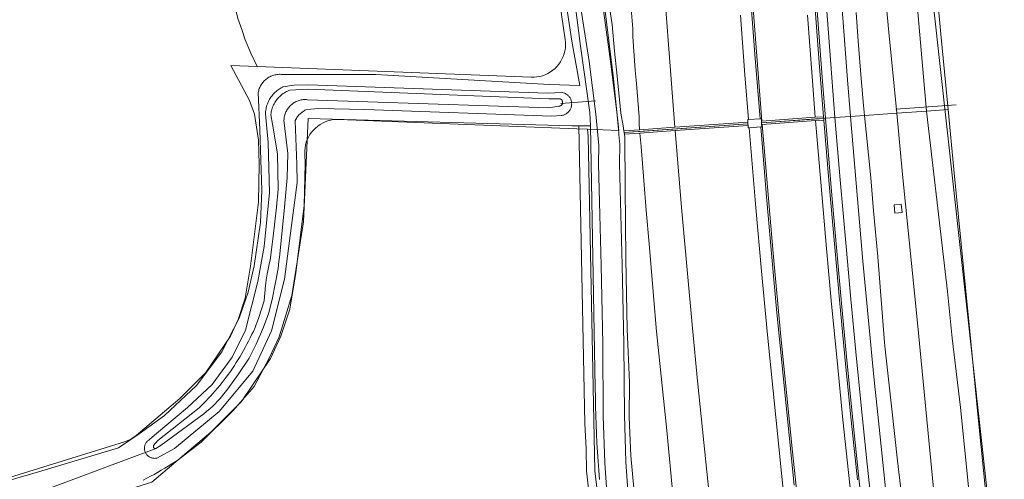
# Model space of a CAD drawing. Header units: metres. Extents: x 250001 to 257773, y 598992 to 609118.
# Tile 289 of 656: x 254636 to 254933, y 600513 to 600652. Entities that reach past the tile are written whole.
import ezdxf
from ezdxf.lldxf.tags import DXFTag

# ---------------------------------------------------------------- set-up
doc = ezdxf.new("R2010")
doc.units = ezdxf.units.M
for name, color, linetype, lineweight in [('B-WE-FV-GELEIDING_WILDROOSTER-GV', 252, 'Continuous', 18), ('B-WE-GR-BOUWLAND-GV', 252, 'Continuous', 13), ('B-WE-GR-GRAS-GV', 252, 'Continuous', 13), ('B-WE-GR-GROENVOORZIENING-GV', 252, 'Continuous', 18), ('B-WE-GW-TALUD_KRUIN-G', 252, 'Continuous', 18), ('B-WE-IE-TERREINAFSCHEIDING_KUNSTMATIG_HEKWERK-G', 252, 'IE-TERREINAFSCHEIDING-KUNSTMATIG', 18), ('B-WE-IE-TERREINAFSCHEIDING_KUNSTMATIG_HEKWERK_RASTER-G', 252, 'IE-TERREINAFSCHEIDING-KUNSTMATIG', 18), ('B-WE-KG-GRENS_PERCEEL-G', 150, 'KG-PERCEEL', 18), ('B-WE-KW-KUNSTWERK_DUIKER-G', 252, 'Continuous', 18), ('B-WE-OG-WATER-GV', 252, 'Continuous', 18), ('B-WE-OG-WATER_SLOOT-GV', 252, 'Continuous', 18), ('B-WE-VH-VERHARDING_GESLOTEN-GV', 252, 'Continuous', 18), ('B-WE-VH-VERHARDING_GRASBETONSTEEN-GV', 252, 'Continuous', 18), ('B-WE-VH-VERHARDING_HALFVERHARDING-GV', 252, 'Continuous', 18), ('B-WE-VH-VERHARDING_OPEN-GV', 252, 'Continuous', 18), ('X-XX-AL-REFERENTIE-G', 7, 'Continuous', 18)]:
    doc.layers.add(name, color=color, linetype=linetype, lineweight=lineweight)
doc.styles.get("Standard").update_dxf_attribs({"font": 'NLCS-ISO.ttf'})
doc.linetypes.add('IE-TERREINAFSCHEIDING-KUNSTMATIG', pattern='A,4,[82,NLCS.shx,S=0.75,R=90,X=0,Y=0],4,-2', length=10)
tags = doc.linetypes.add('KG-PERCEEL', pattern='A,5.5,-2,["P",Standard,S=1.8,R=0,X=-0.5,Y=-0.9],-2,5.5,-2,[5,NLCS.SHX,S=0.75,R=0,X=0,Y=0],-2', length=19).pattern_tags.tags
tags[6] = DXFTag(74, 10)

# ---------------------------------------------------------------- blocks, each defined once
blk = doc.blocks.new('BS2021-132-Xref-KAD-20210617')
at = {"layer": 'B-WE-KG-GRENS_PERCEEL-G', "flags": 128}
for points in [[(254990.49, 600194.03), (254973, 600236), (254966, 600307), (254948, 600339), (254942, 600363), (254928, 600511), (254910, 600674), (254907, 600745), (254907.422, 600750.902)], [(254803.828, 600719.026), (254804.016, 600716.581), (254807.724, 600686.9), (254811.436, 600667.337), (254815.482, 600633.946), (254816.494, 600623.827), (254817.142, 600618.22), (254807.696, 600618.595)], [(254794.094, 600700.764), (254796.648, 600675.229), (254800.97, 600645.725)], [(254708.112, 600637.568), (254706.166, 600641.578), (254704.504, 600645.545), (254703.49, 600648.682), (254702.29, 600652.003), (254700.998, 600657.353), (254700.262, 600663.995), (254697.478, 600686.303)], [(254800.97, 600645.725), (254801.059, 600644.852), (254801.071, 600643.974), (254801.006, 600643.099), (254800.865, 600642.233), (254800.648, 600641.382), (254800.357, 600640.554), (254799.995, 600639.755), (254799.564, 600638.99), (254799.068, 600638.266), (254798.51, 600637.588), (254797.895, 600636.962), (254797.228, 600636.392), (254796.513, 600635.883), (254795.756, 600635.439), (254794.963, 600635.063), (254794.14, 600634.758), (254793.293, 600634.526), (254792.43, 600634.369), (254791.556, 600634.288), (254790.678, 600634.285)], [(254671.622, 600526.224), (254684.77, 600537.327), (254692.65, 600545.207), (254700.038, 600556.178), (254702.338, 600561.195), (254704.494, 600567.664), (254706.094, 600577.258), (254708.48, 600596.585), (254708.714, 600608.018), (254708.486, 600615.295), (254707.318, 600623.13), (254705.822, 600627.303), (254700.146, 600637.885), (254708.112, 600637.568)], [(254708.112, 600637.568), (254790.678, 600634.285)], [(254722.42, 600611.257), (254722.429, 600612.121), (254722.513, 600612.98), (254722.671, 600613.829), (254722.901, 600614.662), (254723.203, 600615.471), (254723.573, 600616.252), (254724.009, 600616.997), (254724.507, 600617.703), (254725.065, 600618.362), (254725.678, 600618.971), (254726.34, 600619.525), (254727.049, 600620.02), (254727.797, 600620.451), (254728.579, 600620.817), (254729.39, 600621.113), (254730.224, 600621.339), (254731.074, 600621.492), (254731.934, 600621.571), (254732.798, 600621.575)], [(254732.798, 600621.575), (254804.49, 600618.723), (254807.696, 600618.595)], [(254888.32, 600156.35), (254875.018, 600188.613), (254857.608, 600239.191), (254842.524, 600292.644), (254835.356, 600324.202), (254826.17, 600378.317), (254823.094, 600403.52), (254820.74, 600425.063), (254809.85, 600515.571), (254807.922, 600616.47), (254807.696, 600618.595)], [(254722.42, 600611.257), (254722.518, 600608.129), (254722.262, 600595.587), (254719.754, 600575.28), (254717.928, 600564.326), (254715.194, 600556.126), (254712.11, 600549.398), (254703.352, 600536.394), (254694.116, 600527.158), (254688.864, 600522.722)], [(254668.132, 600524.314), (254483.624, 600467.089), (254234.3, 600390.028), (254052.148, 600334.316), (253881.062, 600282.002), (253936.1, 600104.54)], [(254671.622, 600526.224), (254670.99, 600525.732), (254670.321, 600525.292), (254669.618, 600524.908), (254668.887, 600524.581), (254668.132, 600524.314)], [(254688.864, 600522.722), (254676.32, 600512.129), (254463.346, 600445.437), (254264.576, 600384.37), (254077.78, 600327.288), (253904.714, 600273.189), (253901.988, 600270.979), (253901.452, 600267.062), (253924.298, 600193.953), (253952.968, 600099.459)]]:
    blk.add_lwpolyline(points, dxfattribs=at)
blk = doc.blocks.new('BS2021-132-Xref-BGT-GRIJS-20210617-aangepast')
at = {"layer": 'B-WE-FV-GELEIDING_WILDROOSTER-GV', "flags": 128}
blk.add_lwpolyline([(254860.152, 600620.552), (254860.117, 600621.051), (254860.064, 600621.799), (254859.704, 600621.773), (254856.212, 600621.526), (254855.974, 600621.509), (254856.027, 600620.761), (254856.063, 600620.262), (254856.098, 600619.763), (254856.151, 600619.015), (254856.414, 600619.034), (254859.905, 600619.282), (254860.241, 600619.305), (254860.188, 600620.053)], close=True, dxfattribs=at)
at = {"layer": 'B-WE-GR-BOUWLAND-GV', "flags": 128}
for points in [[(254630.019, 600511.654), (254642.118, 600515.225), (254666.334, 600522.482), (254672.545, 600526.709), (254680.165, 600532.265), (254689.769, 600541.314), (254697.468, 600551.474), (254702.628, 600561.634), (254705.406, 600569.413), (254707.152, 600577.43), (254709.057, 600590.447), (254709.454, 600600.21), (254708.898, 600618.387), (254708.422, 600629.659), (254708.471, 600629.918), (254708.545, 600630.235), (254708.635, 600630.548), (254708.74, 600630.856), (254708.86, 600631.158), (254708.994, 600631.454), (254709.144, 600631.743), (254709.307, 600632.025), (254709.484, 600632.298), (254709.674, 600632.562), (254709.876, 600632.816), (254710.091, 600633.06), (254710.318, 600633.293), (254710.556, 600633.515), (254710.804, 600633.725), (254711.063, 600633.922), (254711.331, 600634.107), (254711.608, 600634.278), (254711.892, 600634.435), (254712.185, 600634.578), (254712.484, 600634.706), (254712.788, 600634.82), (254713.098, 600634.918), (254713.413, 600635.002), (254713.731, 600635.069), (254714.052, 600635.121), (254714.375, 600635.157), (254714.7, 600635.177), (254715.025, 600635.181), (254715.35, 600635.169), (254715.674, 600635.141), (254743.915, 600635.144), (254796.148, 600632.139), (254805.418, 600631.802), (254802.958, 600645.137), (254798.91, 600671.966)], [(254808.03, 600510.099), (254807.394, 600515.496), (254807.236, 600522.164), (254806.918, 600529.784), (254805.058, 600619.657), (254802.958, 600619.657), (254723.424, 600621.88), (254722.075, 600590.685), (254718.582, 600568.381), (254714.772, 600555.998), (254711.756, 600549.49), (254707.152, 600540.997), (254700.881, 600533.694), (254691.177, 600524.157), (254683.823, 600518.572), (254683.355, 600518.264), (254682.318, 600517.596), (254681.272, 600516.942), (254680.218, 600516.301), (254679.156, 600515.674), (254678.086, 600515.061), (254677.008, 600514.462), (254675.922, 600513.877), (254674.829, 600513.306), (254673.728, 600512.75)]]:
    blk.add_lwpolyline(points, dxfattribs=at)
at = {"layer": 'B-WE-GR-GRAS-GV', "flags": 128}
for points in [[(254811.538, 600673.428), (254815.072, 600650.197), (254815.863, 600642.15), (254816.602, 600634.644), (254817.757, 600623.476), (254818.402, 600619.616), (254818.655, 600618.107), (254823.404, 600618.444), (254823.293, 600620.321), (254823.23, 600622.347), (254822.455, 600632.442), (254822.069, 600636.474), (254821.379, 600646.575), (254821.337, 600648.873), (254820.568, 600658.697)], [(254856.977, 600657.288), (254858.172, 600641.263), (254859.704, 600621.773), (254860.064, 600621.799), (254860.117, 600621.051), (254860.263, 600621.061), (254858.518, 600643.303), (254857.163, 600661.643)], [(254873.975, 600653.017), (254875.381, 600634.549), (254876.363, 600622.204), (254878.857, 600622.381), (254878.857, 600622.382), (254877.563, 600638.732), (254876.139, 600657.68)], [(254857.163, 600661.643), (254858.518, 600643.303), (254860.263, 600621.061), (254876.363, 600622.204), (254875.381, 600634.549), (254873.975, 600653.017)], [(254820.568, 600658.697), (254821.337, 600648.873), (254821.379, 600646.575), (254822.069, 600636.474), (254822.455, 600632.442), (254823.23, 600622.347), (254823.293, 600620.321), (254823.404, 600618.444), (254834.038, 600619.199), (254832.186, 600642.875), (254830.819, 600661.46)], [(254830.819, 600661.46), (254832.186, 600642.875), (254834.038, 600619.199), (254856.027, 600620.761), (254855.974, 600621.509), (254856.212, 600621.526), (254855.146, 600634.983), (254853.78, 600653.024)], [(254811.315, 600512.886), (254811.082, 600515.639), (254810.872, 600518.393), (254810.685, 600521.148), (254810.522, 600523.906), (254810.381, 600526.664), (254810.263, 600529.424), (254810.169, 600532.184), (254810.097, 600534.945), (254810.049, 600537.707), (254810.024, 600540.467), (254808.593, 600619.642), (254807.562, 600619.657), (254805.058, 600619.657), (254806.918, 600529.784), (254807.236, 600522.164), (254807.394, 600515.496), (254808.03, 600510.099)], [(254867.063, 600505.873), (254861.931, 600556.538), (254860.137, 600575.802), (254858.44, 600594.913), (254856.414, 600619.034), (254856.151, 600619.015), (254856.098, 600619.763), (254834.118, 600618.202), (254836.059, 600595), (254837.723, 600576.164), (254839.343, 600558.622), (254840.874, 600542.697), (254842.733, 600524.095), (254844.561, 600506.521)], [(254871.16, 600505.3), (254869.494, 600521.282), (254865.998, 600556.068), (254863.666, 600581.19), (254861.909, 600601.261), (254860.344, 600620.064), (254860.188, 600620.053), (254860.241, 600619.305), (254859.905, 600619.282), (254861.567, 600599.383), (254863.172, 600581.111), (254864.816, 600563.205), (254865.582, 600555.207), (254870.02, 600511.239)], [(254888.958, 600490.647), (254886.335, 600514.973), (254884.69, 600530.899), (254882.908, 600548.822), (254881.283, 600565.834), (254879.742, 600582.634), (254877.99, 600602.634), (254876.444, 600621.208), (254860.344, 600620.064), (254861.909, 600601.261), (254863.666, 600581.19), (254865.998, 600556.068), (254869.494, 600521.282), (254871.16, 600505.3)], [(254889.073, 600512.839), (254887.207, 600530.855), (254885.516, 600547.835), (254883.772, 600566.067), (254882.226, 600582.92), (254880.461, 600603.087), (254878.938, 600621.385), (254876.444, 600621.208), (254877.99, 600602.634), (254879.742, 600582.634), (254881.283, 600565.834), (254882.908, 600548.822), (254884.69, 600530.899), (254886.335, 600514.973), (254888.958, 600490.647)], [(254833.504, 600507.386), (254831.579, 600527.724), (254828.452, 600557.595), (254826.31, 600583.998), (254825.416, 600594.083), (254824.652, 600603.163), (254823.853, 600613.363), (254823.492, 600617.448), (254818.82, 600617.116), (254818.973, 600616.205), (254819.074, 600601.26), (254819.247, 600579.516), (254819.692, 600558.274), (254820.313, 600542.207), (254820.252, 600531.579), (254820.707, 600520.042), (254821.691, 600510.287)], [(254844.561, 600506.521), (254842.733, 600524.095), (254840.874, 600542.697), (254839.343, 600558.622), (254837.723, 600576.164), (254836.059, 600595), (254834.118, 600618.202), (254823.492, 600617.448), (254823.853, 600613.363), (254824.652, 600603.163), (254825.416, 600594.083), (254826.31, 600583.998), (254828.452, 600557.595), (254831.579, 600527.724), (254833.504, 600507.386)]]:
    blk.add_lwpolyline(points, dxfattribs=at)
at = {"layer": 'B-WE-GR-GROENVOORZIENING-GV', "flags": 128}
for points in [[(254673.728, 600512.75), (254674.829, 600513.306), (254675.922, 600513.877), (254677.008, 600514.462), (254678.086, 600515.061), (254679.156, 600515.674), (254680.218, 600516.301), (254681.272, 600516.942), (254682.318, 600517.596), (254683.355, 600518.264), (254683.823, 600518.572), (254691.177, 600524.157), (254700.881, 600533.694), (254707.152, 600540.997), (254711.756, 600549.49), (254714.772, 600555.998), (254718.582, 600568.381), (254722.075, 600590.685), (254723.424, 600621.88), (254802.958, 600619.657), (254807.562, 600619.657), (254808.593, 600619.642), (254808.372, 600623.664), (254805.544, 600643.652), (254803.847, 600657.005)], [(254798.91, 600671.966), (254802.958, 600645.137), (254805.418, 600631.802), (254796.148, 600632.139), (254743.915, 600635.144), (254715.674, 600635.141), (254715.35, 600635.169), (254715.025, 600635.181), (254714.7, 600635.177), (254714.375, 600635.157), (254714.052, 600635.121), (254713.731, 600635.069), (254713.413, 600635.002), (254713.098, 600634.918), (254712.788, 600634.82), (254712.484, 600634.706), (254712.185, 600634.578), (254711.892, 600634.435), (254711.608, 600634.278), (254711.331, 600634.107), (254711.063, 600633.922), (254710.804, 600633.725), (254710.556, 600633.515), (254710.318, 600633.293), (254710.091, 600633.06), (254709.876, 600632.816), (254709.674, 600632.562), (254709.484, 600632.298), (254709.307, 600632.025), (254709.144, 600631.743), (254708.994, 600631.454), (254708.86, 600631.158), (254708.74, 600630.856), (254708.635, 600630.548), (254708.545, 600630.235), (254708.471, 600629.918), (254708.422, 600629.659), (254708.898, 600618.387), (254709.454, 600600.21), (254709.057, 600590.447), (254707.152, 600577.43), (254705.406, 600569.413), (254702.628, 600561.634), (254697.468, 600551.474), (254689.769, 600541.314), (254680.165, 600532.265), (254672.545, 600526.709), (254666.334, 600522.482), (254642.118, 600515.225), (254630.019, 600511.654)]]:
    blk.add_lwpolyline(points, dxfattribs=at)
blk.add_lwpolyline([(254704.588, 600557.996), (254708.318, 600572.612), (254710.217, 600583.183), (254711.831, 600599.527), (254711.398, 600614.638), (254710.602, 600623.217), (254710.619, 600623.603), (254710.651, 600623.988), (254710.7, 600624.371), (254710.764, 600624.751), (254710.844, 600625.129), (254710.94, 600625.503), (254711.051, 600625.873), (254711.177, 600626.238), (254711.319, 600626.597), (254711.475, 600626.95), (254711.645, 600627.297), (254711.83, 600627.636), (254712.029, 600627.967), (254712.241, 600628.289), (254712.466, 600628.603), (254712.704, 600628.907), (254712.955, 600629.2), (254713.217, 600629.484), (254713.491, 600629.756), (254713.776, 600630.016), (254714.072, 600630.264), (254714.378, 600630.5), (254714.693, 600630.723), (254715.017, 600630.933), (254715.349, 600631.129), (254715.69, 600631.312), (254715.842, 600631.385), (254719.272, 600631.891), (254723.446, 600631.962), (254795.589, 600629.519), (254800.038, 600629.692), (254800.168, 600629.666), (254800.397, 600629.607), (254800.622, 600629.533), (254800.841, 600629.443), (254801.054, 600629.339), (254801.259, 600629.221), (254801.456, 600629.089), (254801.643, 600628.944), (254801.82, 600628.787), (254801.987, 600628.619), (254802.141, 600628.439), (254802.283, 600628.249), (254802.412, 600628.051), (254802.527, 600627.844), (254802.628, 600627.63), (254802.714, 600627.409), (254802.785, 600627.183), (254802.841, 600626.953), (254802.881, 600626.72), (254802.905, 600626.484), (254802.913, 600626.247), (254802.906, 600626.011), (254802.882, 600625.775), (254802.842, 600625.541), (254802.787, 600625.311), (254802.716, 600625.085), (254802.631, 600624.865), (254802.53, 600624.65), (254802.416, 600624.443), (254802.287, 600624.244), (254802.146, 600624.054), (254801.991, 600623.874), (254801.826, 600623.705), (254801.649, 600623.548), (254801.462, 600623.403), (254801.265, 600623.27), (254801.06, 600623.152), (254800.848, 600623.047), (254800.628, 600622.957), (254800.404, 600622.882), (254800.175, 600622.823), (254799.942, 600622.779), (254799.707, 600622.751), (254796.944, 600622.497), (254740.515, 600624.556), (254726.646, 600624.895), (254723.096, 600624.588), (254722.796, 600624.456), (254722.503, 600624.309), (254722.217, 600624.147), (254721.939, 600623.973), (254721.67, 600623.784), (254721.411, 600623.583), (254721.162, 600623.37), (254720.923, 600623.144), (254720.696, 600622.907), (254720.481, 600622.66), (254720.278, 600622.402), (254720.088, 600622.135), (254719.911, 600621.859), (254719.747, 600621.574), (254719.598, 600621.282), (254719.545, 600621.168), (254720.078, 600608.062), (254720.135, 600602.541), (254718.44, 600589.604), (254716.304, 600573.395), (254712.449, 600557.812), (254706.735, 600545.595), (254696.646, 600533.422), (254683.124, 600522.28), (254678.015, 600519.418), (254677.838, 600519.372), (254677.621, 600519.33), (254677.402, 600519.304), (254677.182, 600519.294), (254676.961, 600519.3), (254676.742, 600519.322), (254676.525, 600519.36), (254676.31, 600519.413), (254676.101, 600519.482), (254675.897, 600519.566), (254675.709, 600519.659), (254675.699, 600519.664), (254675.509, 600519.776), (254675.328, 600519.902), (254675.157, 600520.041), (254674.995, 600520.192), (254674.846, 600520.354), (254674.708, 600520.526), (254674.583, 600520.708), (254674.472, 600520.898), (254674.375, 600521.097), (254674.292, 600521.301), (254674.225, 600521.511), (254674.172, 600521.726), (254674.136, 600521.943), (254674.115, 600522.163), (254674.111, 600522.383), (254674.122, 600522.604), (254674.149, 600522.823), (254674.192, 600523.039), (254674.251, 600523.252), (254674.325, 600523.46), (254674.414, 600523.662), (254674.517, 600523.857), (254674.634, 600524.044), (254674.764, 600524.222), (254674.907, 600524.39), (254675.062, 600524.547), (254675.227, 600524.693), (254675.403, 600524.826), (254675.588, 600524.947), (254675.781, 600525.053), (254677.755, 600526.748), (254687.129, 600534.679), (254694.525, 600541.599), (254700.557, 600549.821)], close=True, dxfattribs=at)
at = {"layer": 'B-WE-GW-TALUD_KRUIN-G', "flags": 128}
for points in [[(254876.363, 600622.204), (254875.381, 600634.549), (254873.975, 600653.017)], [(254834.038, 600619.199), (254832.186, 600642.875), (254830.819, 600661.46)], [(254876.098, 600767.771), (254874.499, 600751.221), (254873.474, 600742.083), (254873.343, 600738.602), (254873.181, 600732.604), (254873.117, 600728.605), (254873.088, 600722.849), (254873.174, 600714.605), (254873.328, 600708.713), (254873.584, 600702.613), (254874.524, 600688.065), (254875.71, 600670.684), (254876.985, 600652.996), (254878.514, 600632.964), (254879.396, 600621.919)], [(254883.359, 600766.965), (254880.937, 600738.346), (254880.789, 600732.449), (254880.727, 600728.517), (254880.698, 600722.859), (254880.782, 600714.754), (254880.934, 600708.962), (254881.179, 600703.091), (254882.118, 600688.568), (254883.301, 600671.216), (254884.574, 600653.558), (254886.101, 600633.56), (254886.987, 600622.458)], [(254895.445, 600765.624), (254894.552, 600753.974), (254893.585, 600739.289), (254893.485, 600716.178), (254894.585, 600692.712), (254895.463, 600682.048), (254896.874, 600666.181), (254898.575, 600647.893), (254900.953, 600623.449)], [(254879.396, 600621.919), (254881.136, 600601.061), (254882.733, 600582.868), (254884.37, 600565.041), (254886.013, 600547.884), (254887.705, 600530.905), (254889.528, 600513.297), (254891.274, 600497.034)], [(254886.987, 600622.458), (254889.071, 600597.618), (254890.744, 600578.777), (254892.51, 600559.788), (254894.052, 600543.89), (254895.583, 600528.658), (254897.611, 600509.238)], [(254900.953, 600623.449), (254902.661, 600604.913), (254907.153, 600560.183), (254912, 600510.232), (254914.103, 600489.859), (254922.563, 600405.761), (254923.55, 600396.692), (254924.459, 600388.858), (254926.918, 600369.154), (254930.806, 600348.285), (254934.752, 600331.851), (254936.626, 600324.818), (254941.529, 600306.768), (254947.988, 600286.203), (254954.378, 600267.045), (254955.161, 600264.824), (254962.903, 600243.906), (254970.931, 600223.103), (254980.578, 600199.871), (254987.37, 600183.069), (254996.428, 600161.569), (255004.54, 600141.565)], [(254888.958, 600490.647), (254886.335, 600514.973), (254884.69, 600530.899), (254882.908, 600548.822), (254881.283, 600565.834), (254879.742, 600582.634), (254877.99, 600602.634), (254876.444, 600621.208)], [(254844.561, 600506.521), (254842.733, 600524.095), (254840.874, 600542.697), (254839.343, 600558.622), (254837.723, 600576.164), (254836.059, 600595), (254834.118, 600618.202)]]:
    blk.add_lwpolyline(points, dxfattribs=at)
at = {"layer": 'B-WE-IE-TERREINAFSCHEIDING_KUNSTMATIG_HEKWERK-G', "flags": 128}
for points in [[(254900.675, 600624.689), (254918.823, 600625.975)], [(254879.396, 600621.919), (254882.299, 600622.125)]]:
    blk.add_lwpolyline(points, dxfattribs=at)
at = {"layer": 'B-WE-IE-TERREINAFSCHEIDING_KUNSTMATIG_HEKWERK_RASTER-G', "flags": 128}
for points in [[(254860.152, 600620.552), (254860.303, 600620.563), (254876.403, 600621.706), (254878.897, 600621.883), (254879.396, 600621.919)], [(254821.335, 600617.796), (254823.448, 600617.946), (254856.063, 600620.262)]]:
    blk.add_lwpolyline(points, dxfattribs=at)
at = {"layer": 'B-WE-KW-KUNSTWERK_DUIKER-G', "flags": 128}
for points in [[(254799.685, 600626.337), (254810.07, 600627.164)], [(254636.981, 600507.082), (254677.797, 600522.399)]]:
    blk.add_lwpolyline(points, dxfattribs=at)
at = {"layer": 'B-WE-OG-WATER-GV', "flags": 128}
blk.add_lwpolyline([(254947.2, 600956.652), (254914.197, 600798.194), (254911.038, 600777.958), (254908.962, 600757.583), (254907.976, 600737.126), (254908.082, 600716.645), (254909.28, 600696.2), (254911.566, 600675.847), (254914.194, 600647.339), (254916.417, 600624.547), (254918.089, 600606.404), (254921.789, 600569.715), (254923.18, 600555.593), (254925.181, 600534.637), (254927.531, 600510.676)], dxfattribs=at)
blk.add_lwpolyline([(254796.055, 600627.764), (254723.467, 600630.658), (254717.89, 600630.367), (254717.628, 600630.264), (254717.282, 600630.112), (254716.944, 600629.946), (254716.613, 600629.765), (254716.291, 600629.571), (254715.976, 600629.363), (254715.671, 600629.142), (254715.375, 600628.908), (254715.09, 600628.662), (254714.815, 600628.403), (254714.552, 600628.134), (254714.3, 600627.854), (254714.06, 600627.563), (254713.833, 600627.262), (254713.619, 600626.951), (254713.418, 600626.633), (254713.231, 600626.305), (254713.058, 600625.97), (254712.899, 600625.628), (254712.755, 600625.28), (254712.626, 600624.926), (254712.512, 600624.567), (254712.403, 600624.155), (254712.33, 600623.835), (254712.263, 600623.464), (254712.211, 600623.091), (254712.201, 600622.996), (254712.714, 600620.117), (254714.224, 600611.151), (254714.422, 600600.475), (254713.901, 600595.051), (254712.961, 600586.284), (254711.996, 600579.052), (254711.741, 600577.942), (254711.501, 600576.903), (254711.302, 600575.908), (254711.152, 600574.963), (254710.983, 600574.331), (254710.849, 600573.137), (254710.73, 600572.193), (254710.607, 600571.465), (254710.196, 600566.866), (254708.623, 600561.801), (254708.217, 600560.644), (254707.775, 600559.671), (254707.503, 600558.809), (254706.968, 600557.617), (254706.524, 600556.74), (254705.948, 600555.628), (254705.479, 600554.674), (254704.995, 600553.726), (254704.498, 600552.786), (254703.987, 600551.853), (254703.462, 600550.928), (254702.924, 600550.011), (254702.372, 600549.101), (254701.808, 600548.2), (254701.23, 600547.307), (254700.639, 600546.423), (254700.035, 600545.547), (254699.419, 600544.681), (254698.789, 600543.823), (254698.148, 600542.975), (254697.494, 600542.136), (254696.827, 600541.307), (254696.149, 600540.488), (254695.459, 600539.679), (254694.757, 600538.88), (254694.043, 600538.091), (254693.318, 600537.313), (254692.582, 600536.546), (254691.834, 600535.789), (254691.074, 600535.042), (254690.591, 600534.579), (254678.1, 600524.718), (254676.877, 600523.169), (254676.843, 600523.086), (254676.82, 600522.985), (254676.812, 600522.883), (254676.819, 600522.78), (254676.843, 600522.679), (254676.882, 600522.584), (254676.935, 600522.495), (254677.001, 600522.416), (254677.079, 600522.348), (254677.166, 600522.293), (254677.261, 600522.252), (254677.361, 600522.226), (254677.463, 600522.216), (254677.566, 600522.222), (254679.098, 600523.259), (254691.98, 600532.719), (254692.838, 600533.388), (254693.905, 600534.336), (254694.579, 600534.959), (254696.955, 600537.359), (254699.262, 600540.258), (254702.355, 600544.578), (254705.667, 600549.527), (254707.826, 600553.747), (254710.004, 600558.864), (254711.656, 600563.15), (254712.677, 600567.733), (254713.433, 600571.344), (254713.64, 600572.323), (254713.85, 600573.395), (254714.044, 600574.47), (254714.223, 600575.548), (254714.386, 600576.628), (254714.533, 600577.71), (254714.664, 600578.795), (254714.78, 600579.881), (254716.347, 600595.039), (254717.174, 600603.953), (254717.37, 600611.296), (254716.168, 600621.348), (254716.186, 600621.65), (254716.22, 600621.97), (254716.27, 600622.286), (254716.336, 600622.6), (254716.418, 600622.911), (254716.514, 600623.217), (254716.626, 600623.517), (254716.753, 600623.812), (254716.894, 600624.1), (254717.05, 600624.381), (254717.219, 600624.653), (254717.402, 600624.917), (254717.597, 600625.171), (254717.805, 600625.416), (254718.025, 600625.649), (254718.257, 600625.872), (254718.499, 600626.082), (254718.751, 600626.28), (254719.013, 600626.466), (254719.284, 600626.638), (254719.563, 600626.796), (254719.849, 600626.94), (254720.142, 600627.07), (254720.442, 600627.185), (254720.747, 600627.285), (254721.056, 600627.37), (254721.37, 600627.439), (254721.686, 600627.492), (254722.005, 600627.53), (254722.325, 600627.552), (254722.645, 600627.557), (254722.966, 600627.547), (254723.286, 600627.521), (254796.056, 600625.095), (254799.072, 600625.57), (254799.206, 600625.581), (254799.338, 600625.608), (254799.465, 600625.65), (254799.587, 600625.707), (254799.701, 600625.778), (254799.805, 600625.862), (254799.899, 600625.958), (254799.981, 600626.065), (254800.049, 600626.18), (254800.104, 600626.303), (254800.143, 600626.432), (254800.167, 600626.564), (254800.175, 600626.698), (254800.167, 600626.832), (254800.143, 600626.964), (254800.103, 600627.092), (254800.049, 600627.215), (254799.98, 600627.331), (254799.898, 600627.437), (254799.805, 600627.533), (254799.7, 600627.617), (254799.586, 600627.688), (254799.464, 600627.745), (254799.337, 600627.788), (254799.205, 600627.815)], close=True, dxfattribs=at)
at = {"layer": 'B-WE-OG-WATER_SLOOT-GV', "flags": 128}
for points in [[(254813.485, 600508.936), (254812.871, 600517.92), (254812.431, 600532.149), (254812.258, 600553.893), (254811.806, 600577.445), (254811.292, 600596.56), (254810.977, 600608.171), (254811.074, 600613.699), (254810.167, 600623.172), (254808.205, 600638.999), (254802.967, 600672.608), (254800.317, 600690.829), (254798.638, 600703.332), (254797.641, 600713.725), (254796.732, 600723.269), (254795.776, 600738.479), (254795.651, 600751.157), (254795.855, 600766.366), (254795.722, 600766.941), (254795.537, 600767.502), (254795.302, 600768.044), (254793.384, 600773.08), (254743.539, 601089.045)], [(254810.319, 600670.573), (254814.51, 600639.881), (254816.494, 600623.867), (254816.905, 600619.57), (254817.099, 600617.553), (254817.151, 600617.004), (254817.444, 600613.947), (254817.344, 600608.202), (254817.654, 600596.732), (254818.169, 600577.591), (254818.622, 600553.979), (254818.795, 600532.273), (254819.229, 600518.235), (254819.822, 600509.548)], [(254821.691, 600510.287), (254820.707, 600520.042), (254820.252, 600531.579), (254820.313, 600542.207), (254819.692, 600558.274), (254819.247, 600579.516), (254819.074, 600601.26), (254818.973, 600616.205), (254818.82, 600617.116), (254818.737, 600617.612), (254818.655, 600618.107), (254818.402, 600619.616), (254817.757, 600623.476), (254816.602, 600634.644), (254815.863, 600642.15), (254815.072, 600650.197), (254811.538, 600673.428)], [(254803.847, 600657.005), (254805.544, 600643.652), (254808.372, 600623.664), (254808.593, 600619.642), (254810.024, 600540.467), (254810.049, 600537.707), (254810.097, 600534.945), (254810.169, 600532.184), (254810.263, 600529.424), (254810.381, 600526.664), (254810.522, 600523.906), (254810.685, 600521.148), (254810.872, 600518.393), (254811.082, 600515.639), (254811.315, 600512.886)], [(254819.822, 600509.548), (254819.229, 600518.235), (254818.795, 600532.273), (254818.622, 600553.979), (254818.169, 600577.591), (254817.654, 600596.732), (254817.344, 600608.202), (254817.444, 600613.947), (254817.151, 600617.004), (254817.099, 600617.553), (254816.905, 600619.57), (254816.494, 600623.867), (254814.51, 600639.881), (254810.319, 600670.573)], [(254743.539, 601089.045), (254793.384, 600773.08), (254795.302, 600768.044), (254795.537, 600767.502), (254795.722, 600766.941), (254795.855, 600766.366), (254795.651, 600751.157), (254795.776, 600738.479), (254796.732, 600723.269), (254797.641, 600713.725), (254798.638, 600703.332), (254800.317, 600690.829), (254802.967, 600672.608), (254808.205, 600638.999), (254810.167, 600623.172), (254811.074, 600613.699), (254810.977, 600608.171), (254811.292, 600596.56), (254811.806, 600577.445), (254812.258, 600553.893), (254812.431, 600532.149), (254812.871, 600517.92), (254813.485, 600508.936)]]:
    blk.add_lwpolyline(points, dxfattribs=at)
for points in [[(254674.111, 600522.383), (254674.115, 600522.163), (254674.136, 600521.943), (254674.172, 600521.726), (254674.225, 600521.511), (254674.292, 600521.301), (254674.375, 600521.097), (254674.472, 600520.898), (254674.583, 600520.708), (254674.708, 600520.526), (254674.846, 600520.354), (254674.995, 600520.192), (254675.157, 600520.041), (254675.328, 600519.902), (254675.509, 600519.776), (254675.699, 600519.664), (254675.709, 600519.659), (254675.897, 600519.566), (254676.101, 600519.482), (254676.31, 600519.413), (254676.525, 600519.36), (254676.742, 600519.322), (254676.961, 600519.3), (254677.182, 600519.294), (254677.402, 600519.304), (254677.621, 600519.33), (254677.838, 600519.372), (254678.015, 600519.418), (254683.124, 600522.28), (254696.646, 600533.422), (254706.735, 600545.595), (254712.449, 600557.812), (254716.304, 600573.395), (254718.44, 600589.604), (254720.135, 600602.541), (254720.078, 600608.062), (254719.545, 600621.168), (254719.598, 600621.282), (254719.747, 600621.574), (254719.911, 600621.859), (254720.088, 600622.135), (254720.278, 600622.402), (254720.481, 600622.66), (254720.696, 600622.907), (254720.923, 600623.144), (254721.162, 600623.37), (254721.411, 600623.583), (254721.67, 600623.784), (254721.939, 600623.973), (254722.217, 600624.147), (254722.503, 600624.309), (254722.796, 600624.456), (254723.096, 600624.588), (254726.646, 600624.895), (254740.515, 600624.556), (254796.944, 600622.497), (254799.707, 600622.751), (254799.942, 600622.779), (254800.175, 600622.823), (254800.404, 600622.882), (254800.628, 600622.957), (254800.848, 600623.047), (254801.06, 600623.152), (254801.265, 600623.27), (254801.462, 600623.403), (254801.649, 600623.548), (254801.826, 600623.705), (254801.991, 600623.874), (254802.146, 600624.054), (254802.287, 600624.244), (254802.416, 600624.443), (254802.53, 600624.65), (254802.631, 600624.865), (254802.716, 600625.085), (254802.787, 600625.311), (254802.842, 600625.541), (254802.882, 600625.775), (254802.906, 600626.011), (254802.913, 600626.247), (254802.905, 600626.484), (254802.881, 600626.72), (254802.841, 600626.953), (254802.785, 600627.183), (254802.714, 600627.409), (254802.628, 600627.63), (254802.527, 600627.844), (254802.412, 600628.051), (254802.283, 600628.249), (254802.141, 600628.439), (254801.987, 600628.619), (254801.82, 600628.787), (254801.643, 600628.944), (254801.456, 600629.089), (254801.259, 600629.221), (254801.054, 600629.339), (254800.841, 600629.443), (254800.622, 600629.533), (254800.397, 600629.607), (254800.168, 600629.666), (254800.038, 600629.692), (254795.589, 600629.519), (254723.446, 600631.962), (254719.272, 600631.891), (254715.842, 600631.385), (254715.69, 600631.312), (254715.349, 600631.129), (254715.017, 600630.933), (254714.693, 600630.723), (254714.378, 600630.5), (254714.072, 600630.264), (254713.776, 600630.016), (254713.491, 600629.756), (254713.217, 600629.484), (254712.955, 600629.2), (254712.704, 600628.907), (254712.466, 600628.603), (254712.241, 600628.289), (254712.029, 600627.967), (254711.83, 600627.636), (254711.645, 600627.297), (254711.475, 600626.95), (254711.319, 600626.597), (254711.177, 600626.238), (254711.051, 600625.873), (254710.94, 600625.503), (254710.844, 600625.129), (254710.764, 600624.751), (254710.7, 600624.371), (254710.651, 600623.988), (254710.619, 600623.603), (254710.602, 600623.217), (254711.398, 600614.638), (254711.831, 600599.527), (254710.217, 600583.183), (254708.318, 600572.612), (254704.588, 600557.996), (254700.557, 600549.821), (254694.525, 600541.599), (254687.129, 600534.679), (254677.755, 600526.748), (254675.781, 600525.053), (254675.588, 600524.947), (254675.403, 600524.826), (254675.227, 600524.693), (254675.062, 600524.547), (254674.907, 600524.39), (254674.764, 600524.222), (254674.634, 600524.044), (254674.517, 600523.857), (254674.414, 600523.662), (254674.325, 600523.46), (254674.251, 600523.252), (254674.192, 600523.039), (254674.149, 600522.823), (254674.122, 600522.604)], [(254676.819, 600522.78), (254676.812, 600522.883), (254676.82, 600522.985), (254676.843, 600523.086), (254676.877, 600523.169), (254678.1, 600524.718), (254690.591, 600534.579), (254691.074, 600535.042), (254691.834, 600535.789), (254692.582, 600536.546), (254693.318, 600537.313), (254694.043, 600538.091), (254694.757, 600538.88), (254695.459, 600539.679), (254696.149, 600540.488), (254696.827, 600541.307), (254697.494, 600542.136), (254698.148, 600542.975), (254698.789, 600543.823), (254699.419, 600544.681), (254700.035, 600545.547), (254700.639, 600546.423), (254701.23, 600547.307), (254701.808, 600548.2), (254702.372, 600549.101), (254702.924, 600550.011), (254703.462, 600550.928), (254703.987, 600551.853), (254704.498, 600552.786), (254704.995, 600553.726), (254705.479, 600554.674), (254705.948, 600555.628), (254706.524, 600556.74), (254706.968, 600557.617), (254707.503, 600558.809), (254707.775, 600559.671), (254708.217, 600560.644), (254708.623, 600561.801), (254710.196, 600566.866), (254710.607, 600571.465), (254710.73, 600572.193), (254710.849, 600573.137), (254710.983, 600574.331), (254711.152, 600574.963), (254711.302, 600575.908), (254711.501, 600576.903), (254711.741, 600577.942), (254711.996, 600579.052), (254712.961, 600586.284), (254713.901, 600595.051), (254714.422, 600600.475), (254714.224, 600611.151), (254712.714, 600620.117), (254712.201, 600622.996), (254712.211, 600623.091), (254712.263, 600623.464), (254712.33, 600623.835), (254712.403, 600624.155), (254712.512, 600624.567), (254712.626, 600624.926), (254712.755, 600625.28), (254712.899, 600625.628), (254713.058, 600625.97), (254713.231, 600626.305), (254713.418, 600626.633), (254713.619, 600626.951), (254713.833, 600627.262), (254714.06, 600627.563), (254714.3, 600627.854), (254714.552, 600628.134), (254714.815, 600628.403), (254715.09, 600628.662), (254715.375, 600628.908), (254715.671, 600629.142), (254715.976, 600629.363), (254716.291, 600629.571), (254716.613, 600629.765), (254716.944, 600629.946), (254717.282, 600630.112), (254717.628, 600630.264), (254717.89, 600630.367), (254723.467, 600630.658), (254796.055, 600627.764), (254799.205, 600627.815), (254799.337, 600627.788), (254799.464, 600627.745), (254799.586, 600627.688), (254799.7, 600627.617), (254799.805, 600627.533), (254799.898, 600627.437), (254799.98, 600627.331), (254800.049, 600627.215), (254800.103, 600627.092), (254800.143, 600626.964), (254800.167, 600626.832), (254800.175, 600626.698), (254800.167, 600626.564), (254800.143, 600626.432), (254800.104, 600626.303), (254800.049, 600626.18), (254799.981, 600626.065), (254799.899, 600625.958), (254799.805, 600625.862), (254799.701, 600625.778), (254799.587, 600625.707), (254799.465, 600625.65), (254799.338, 600625.608), (254799.206, 600625.581), (254799.072, 600625.57), (254796.056, 600625.095), (254723.286, 600627.521), (254722.966, 600627.547), (254722.645, 600627.557), (254722.325, 600627.552), (254722.005, 600627.53), (254721.686, 600627.492), (254721.37, 600627.439), (254721.056, 600627.37), (254720.747, 600627.285), (254720.442, 600627.185), (254720.142, 600627.07), (254719.849, 600626.94), (254719.563, 600626.796), (254719.284, 600626.638), (254719.013, 600626.466), (254718.751, 600626.28), (254718.499, 600626.082), (254718.257, 600625.872), (254718.025, 600625.649), (254717.805, 600625.416), (254717.597, 600625.171), (254717.402, 600624.917), (254717.219, 600624.653), (254717.05, 600624.381), (254716.894, 600624.1), (254716.753, 600623.812), (254716.626, 600623.517), (254716.514, 600623.217), (254716.418, 600622.911), (254716.336, 600622.6), (254716.27, 600622.286), (254716.22, 600621.97), (254716.186, 600621.65), (254716.168, 600621.348), (254717.37, 600611.296), (254717.174, 600603.953), (254716.347, 600595.039), (254714.78, 600579.881), (254714.664, 600578.795), (254714.533, 600577.71), (254714.386, 600576.628), (254714.223, 600575.548), (254714.044, 600574.47), (254713.85, 600573.395), (254713.64, 600572.323), (254713.433, 600571.344), (254712.677, 600567.733), (254711.656, 600563.15), (254710.004, 600558.864), (254707.826, 600553.747), (254705.667, 600549.527), (254702.355, 600544.578), (254699.262, 600540.258), (254696.955, 600537.359), (254694.579, 600534.959), (254693.905, 600534.336), (254692.838, 600533.388), (254691.98, 600532.719), (254679.098, 600523.259), (254677.566, 600522.222), (254677.463, 600522.216), (254677.361, 600522.226), (254677.261, 600522.252), (254677.166, 600522.293), (254677.079, 600522.348), (254677.001, 600522.416), (254676.935, 600522.495), (254676.882, 600522.584), (254676.843, 600522.679)]]:
    blk.add_lwpolyline(points, close=True, dxfattribs=at)
at = {"layer": 'B-WE-VH-VERHARDING_GESLOTEN-GV', "flags": 128}
for points in [[(254853.78, 600653.024), (254855.146, 600634.983), (254856.212, 600621.526), (254859.704, 600621.773), (254858.172, 600641.263), (254856.977, 600657.288)], [(254876.985, 600652.996), (254878.514, 600632.964), (254879.396, 600621.919), (254882.299, 600622.125), (254881.025, 600638.196), (254879.613, 600656.932)], [(254879.613, 600656.932), (254881.025, 600638.196), (254882.299, 600622.125), (254886.987, 600622.458), (254886.101, 600633.56), (254884.574, 600653.558)], [(254884.574, 600653.558), (254886.101, 600633.56), (254886.987, 600622.458), (254891.178, 600622.755), (254890.871, 600625.755), (254890.189, 600633.881), (254889.303, 600645.143), (254888.683, 600653.863)], [(254888.683, 600653.863), (254889.303, 600645.143), (254890.189, 600633.881), (254890.871, 600625.755), (254891.178, 600622.755), (254900.953, 600623.449), (254898.575, 600647.893), (254896.874, 600666.181)], [(254893.696, 600501.678), (254892.004, 600517.578), (254890.4, 600533.176), (254888.596, 600551.385), (254887.081, 600567.302), (254885.622, 600583.225), (254883.864, 600603.31), (254882.299, 600622.125), (254879.396, 600621.919), (254881.136, 600601.061), (254882.733, 600582.868), (254884.37, 600565.041), (254886.013, 600547.884), (254887.705, 600530.905), (254889.528, 600513.297), (254891.274, 600497.034)], [(254897.611, 600509.238), (254895.583, 600528.658), (254894.052, 600543.89), (254892.51, 600559.788), (254890.744, 600578.777), (254889.071, 600597.618), (254886.987, 600622.458), (254882.299, 600622.125), (254883.864, 600603.31), (254885.622, 600583.225), (254887.081, 600567.302), (254888.596, 600551.385), (254890.4, 600533.176), (254892.004, 600517.578), (254893.696, 600501.678)], [(254902.244, 600509.191), (254901.173, 600518.537), (254899.47, 600534.093), (254897.403, 600552.239), (254897.222, 600554.225), (254895.243, 600580.084), (254893.902, 600593.982), (254893.074, 600603.921), (254891.737, 600617.82), (254891.178, 600622.755), (254886.987, 600622.458), (254889.071, 600597.618), (254890.744, 600578.777), (254892.51, 600559.788), (254894.052, 600543.89), (254895.583, 600528.658), (254897.611, 600509.238)], [(254912, 600510.232), (254907.153, 600560.183), (254902.661, 600604.913), (254900.953, 600623.449), (254891.178, 600622.755), (254891.737, 600617.82), (254893.074, 600603.921), (254893.902, 600593.982), (254895.243, 600580.084), (254897.222, 600554.225), (254897.403, 600552.239), (254899.47, 600534.093), (254901.173, 600518.537), (254902.244, 600509.191)], [(254870.02, 600511.239), (254865.582, 600555.207), (254864.816, 600563.205), (254863.172, 600581.111), (254861.567, 600599.383), (254859.905, 600619.282), (254856.414, 600619.034), (254858.44, 600594.913), (254860.137, 600575.802), (254861.931, 600556.538), (254867.063, 600505.873)]]:
    blk.add_lwpolyline(points, dxfattribs=at)
for points in [[(254902.286, 600595.949), (254900.094, 600595.755), (254900.315, 600593.265), (254902.507, 600593.459)], [(254902.286, 600595.949), (254902.507, 600593.459), (254900.315, 600593.265), (254900.094, 600595.755)]]:
    blk.add_lwpolyline(points, close=True, dxfattribs=at)
at = {"layer": 'B-WE-VH-VERHARDING_GRASBETONSTEEN-GV', "flags": 128}
for points in [[(254876.139, 600657.68), (254877.563, 600638.732), (254878.857, 600622.382), (254878.857, 600622.381), (254878.897, 600621.883), (254879.396, 600621.919), (254878.514, 600632.964), (254876.985, 600652.996)], [(254891.274, 600497.034), (254889.528, 600513.297), (254887.705, 600530.905), (254886.013, 600547.884), (254884.37, 600565.041), (254882.733, 600582.868), (254881.136, 600601.061), (254879.396, 600621.919), (254878.897, 600621.883), (254878.938, 600621.385), (254880.461, 600603.087), (254882.226, 600582.92), (254883.772, 600566.067), (254885.516, 600547.835), (254887.207, 600530.855), (254889.073, 600512.839)]]:
    blk.add_lwpolyline(points, dxfattribs=at)
for points in [[(254878.897, 600621.883), (254878.857, 600622.381), (254876.363, 600622.204), (254860.263, 600621.061), (254860.117, 600621.051), (254860.152, 600620.552)], [(254876.444, 600621.208), (254878.938, 600621.385), (254878.897, 600621.883), (254860.152, 600620.552), (254860.188, 600620.053), (254860.344, 600620.064)], [(254856.063, 600620.262), (254856.027, 600620.761), (254834.038, 600619.199), (254823.404, 600618.444), (254818.655, 600618.107), (254818.737, 600617.612)], [(254856.098, 600619.763), (254856.063, 600620.262), (254818.737, 600617.612), (254818.82, 600617.116), (254823.492, 600617.448), (254834.118, 600618.202)]]:
    blk.add_lwpolyline(points, close=True, dxfattribs=at)
at = {"layer": 'B-WE-VH-VERHARDING_HALFVERHARDING-GV', "flags": 128}
blk.add_lwpolyline([(254980.546, 601110.781), (254973.568, 601112.343), (254941.044, 600960.29), (254908.041, 600801.832), (254905.099, 600783.249), (254903.07, 600764.544), (254901.96, 600745.762), (254901.771, 600726.948), (254902.505, 600708.148), (254909.883, 600624.083), (254916.417, 600624.547), (254914.194, 600647.339), (254911.566, 600675.847), (254909.28, 600696.2), (254908.082, 600716.645), (254907.976, 600737.126), (254908.962, 600757.583), (254911.038, 600777.958), (254914.197, 600798.194), (254947.2, 600956.652)], close=True, dxfattribs=at)
blk.add_lwpolyline([(254927.531, 600510.676), (254925.181, 600534.637), (254923.18, 600555.593), (254921.789, 600569.715), (254918.089, 600606.404), (254916.417, 600624.547), (254909.883, 600624.083), (254916.193, 600569.643), (254917.655, 600555.536), (254920.181, 600534.637), (254922.531, 600510.676)], dxfattribs=at)
at = {"layer": 'B-WE-VH-VERHARDING_OPEN-GV', "flags": 128}
for points in [[(254923.755, 600919.584), (254908.024, 600843.964), (254900.033, 600800.222), (254896.123, 600772.212), (254895.445, 600765.624), (254894.552, 600753.974), (254893.585, 600739.289), (254893.485, 600716.178), (254894.585, 600692.712), (254895.463, 600682.048), (254896.874, 600666.181), (254898.575, 600647.893), (254900.953, 600623.449), (254909.883, 600624.083), (254902.505, 600708.148), (254901.771, 600726.948), (254901.96, 600745.762), (254903.07, 600764.544), (254905.099, 600783.249), (254908.041, 600801.832), (254941.044, 600960.29)], [(254922.531, 600510.676), (254920.181, 600534.637), (254917.655, 600555.536), (254916.193, 600569.643), (254909.883, 600624.083), (254900.953, 600623.449), (254902.661, 600604.913), (254907.153, 600560.183), (254912, 600510.232)]]:
    blk.add_lwpolyline(points, dxfattribs=at)
blk.add_lwpolyline([(254860.117, 600621.051), (254860.064, 600621.799), (254859.704, 600621.773), (254856.212, 600621.526), (254855.974, 600621.509), (254856.027, 600620.761), (254856.063, 600620.262), (254856.098, 600619.763), (254856.151, 600619.015), (254856.414, 600619.034), (254859.905, 600619.282), (254860.241, 600619.305), (254860.188, 600620.053), (254860.152, 600620.552)], close=True, dxfattribs=at)

msp = doc.modelspace()

# ---------------------------------------------------------------- block references
at = {"layer": 'X-XX-AL-REFERENTIE-G'}
for name in ['BS2021-132-Xref-BGT-GRIJS-20210617-aangepast', 'BS2021-132-Xref-KAD-20210617']:
    msp.add_blockref(name, (0, 0), dxfattribs=at)

doc.saveas('drawing.dxf')
